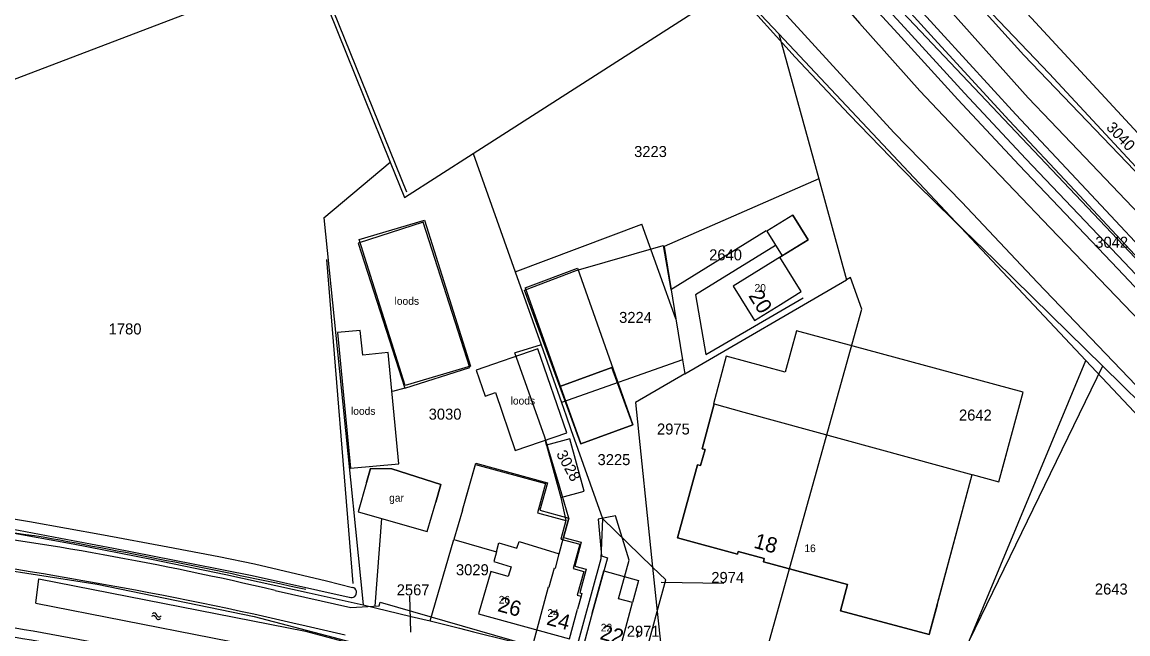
# Model space of a CAD drawing. Extents: x 148816 to 151297, y 399515 to 402500.
# Drawn here: x 149519.7 to 149700.3, y 400053.3 to 400153.2 of the extents above; entities that cross this region are included whole.
import ezdxf

# ---------------------------------------------------------------- set-up
doc = ezdxf.new("R2010")
doc.units = 0
for name, color, linetype in [('B01 Hoofdgebouw  [D] Norm', 7, 'Continuous'), ('B01 Hoofdgebouw  [T] Norm', 7, 'Continuous'), ('B01 hoofgebouw', 7, 'Continuous'), ('G01 perceelsgrens', 7, 'Continuous'), ('Q01 Spoorrail  [D] Norm', 7, 'Continuous'), ('Q05 Bomenrij  [D] Gem', 7, 'Continuous'), ('Q21 Lichtmast  Gem', 7, 'Continuous'), ('S05 Water  Norm', 7, 'Continuous'), ('T04 Haag heg  [D] Gem', 7, 'Continuous'), ('T09 Insteek water  [T] Norm', 7, 'Continuous'), ('V00 Kant verharding algemeen  [T] Norm', 7, 'Continuous'), ('Z01 perceelnummer', 7, 'Continuous'), ('Z02 huisnummer', 7, 'Continuous'), ('Z02 Huisnummer  [Tekst] Norm', 7, 'Continuous'), ('Z19 Overige Tekst  [Tekst] Gem', 7, 'Continuous')]:
    doc.layers.add(name, color=color, linetype=linetype)

msp = doc.modelspace()

# ---------------------------------------------------------------- linework, layer by layer
at = {"layer": 'B01 Hoofdgebouw  [D] Norm'}
for points in [[(149592.81, 400096.85), (149585.2, 400120.56), (149574.61, 400117.16), (149582.22, 400093.45)], [(149581.22, 400081.12), (149579.48, 400099.27), (149575.32, 400098.87), (149574.93, 400102.89), (149571.21, 400102.53), (149573.33, 400080.36)], [(149608.67, 400086.16), (149603.95, 400099.86), (149593.87, 400096.39), (149595.33, 400092.16), (149596.99, 400092.73), (149600.25, 400083.26)], [(149611.51, 400076.61), (149609.18, 400085.19), (149605.37, 400084.16), (149607.7, 400075.58)]]:
    msp.add_lwpolyline(points, close=True, dxfattribs=at)
for points in [[(149645.59, 400121.74), (149648.09, 400117.71), (149643.82, 400115.06)], [(149643.6, 400107.13), (149646.96, 400109.22), (149643.46, 400114.84)], [(149591.6, 400073.54), (149593.77, 400080.99), (149605.17, 400077.88), (149603.86, 400073.08), (149608.5, 400071.82), (149607.68, 400068.8), (149610.8, 400067.95), (149609.72, 400063.99), (149611.44, 400063.52), (149610.38, 400059.65), (149611.01, 400059.48), (149610.42, 400057.34)], [(149575.95, 400078.06), (149576.6, 400080.35), (149580.11, 400080.27), (149588.08, 400077.74), (149587.25, 400074.83)], [(149613.8, 400072.08), (149614.33, 400066.04), (149615.31, 400065.76), (149612.82, 400056.68)]]:
    msp.add_lwpolyline(points, dxfattribs=at)
at = {"layer": 'B01 Hoofdgebouw  [T] Norm'}
for p, q in [((149645.59, 400121.74), (149641.32, 400119.09)), ((149641.32, 400119.09), (149643.82, 400115.06)), ((149643.82, 400115.06), (149635.84, 400110.1)), ((149635.84, 400110.1), (149639.33, 400104.48)), ((149639.33, 400104.48), (149643.6, 400107.13)), ((149616, 400096.84), (149607.52, 400093.72)), ((149619.45, 400087.46), (149616, 400096.84)), ((149607.52, 400093.72), (149610.97, 400084.34)), ((149610.97, 400084.34), (149619.45, 400087.46)), ((149575.95, 400078.06), (149574.58, 400073.25)), ((149585.88, 400070.02), (149587.25, 400074.83)), ((149591.6, 400073.54), (149590.2, 400068.74)), ((149574.58, 400073.25), (149585.88, 400070.02)), ((149616.6, 400072.58), (149613.8, 400072.08)), ((149618.83, 400065.33), (149616.6, 400072.58)), ((149590.2, 400068.74), (149597.19, 400066.7)), ((149597.19, 400066.7), (149596.72, 400065.15)), ((149596.72, 400065.15), (149599.56, 400064.29)), ((149617.1, 400059.06), (149618.83, 400065.33)), ((149596.24, 400063.49), (149594.26, 400056.57)), ((149599.09, 400062.67), (149596.24, 400063.49)), ((149599.56, 400064.29), (149599.09, 400062.67)), ((149619.41, 400058.42), (149617.1, 400059.06)), ((149609.1, 400052.52), (149610.42, 400057.34)), ((149617.2, 400050.3), (149619.41, 400058.42)), ((149594.26, 400056.57), (149609.1, 400052.52)), ((149612.82, 400056.68), (149611.5, 400051.86))]:
    msp.add_line(p, q, dxfattribs=at)
msp.add_lwpolyline([(149667.84, 400053.19), (149674.89, 400079.33), (149679.23, 400078.15), (149683.19, 400092.8), (149646.18, 400102.81), (149644.35, 400096.05), (149634.72, 400098.66), (149632.64, 400090.9), (149632.76, 400090.87), (149630.76, 400083.56), (149631.24, 400083.43), (149630.52, 400080.82), (149630.04, 400080.95), (149626.76, 400068.98), (149636.53, 400066.31), (149636.68, 400066.78), (149640.92, 400065.61), (149640.8, 400065.1), (149654.51, 400061.38), (149653.39, 400057.09), (149667.84, 400053.19)], dxfattribs=at)
at = {"layer": 'B01 hoofgebouw'}
for points in [[(149574.75, 400117.73), (149585.43, 400120.87), (149592.93, 400097.07)], [(149645.59, 400121.74), (149641.32, 400119.09), (149643.82, 400115.06), (149635.84, 400110.1), (149639.33, 400104.48), (149643.6, 400107.13)], [(149643.6, 400107.13), (149646.96, 400109.22), (149643.46, 400114.84), (149648.09, 400117.71), (149645.59, 400121.74)], [(149592.93, 400097.07), (149582.25, 400093.88), (149574.75, 400117.73)], [(149601.84, 400109.84), (149610.41, 400113.08), (149619.46, 400087.45)], [(149601.84, 400109.84), (149610.97, 400084.34)], [(149607.52, 400093.72), (149616, 400096.84), (149619.45, 400087.46), (149610.97, 400084.34), (149607.52, 400093.72)], [(149669.14, 400058.02), (149667.84, 400053.19), (149653.39, 400057.09), (149654.51, 400061.38), (149640.8, 400065.1), (149640.92, 400065.61), (149636.68, 400066.78), (149636.53, 400066.31), (149626.76, 400068.98), (149630.04, 400080.95), (149630.52, 400080.82), (149631.24, 400083.43), (149630.76, 400083.56), (149632.76, 400090.87), (149637.58, 400089.55)], [(149637.58, 400089.55), (149674.98, 400079.28)], [(149669.14, 400058.02), (149674.89, 400079.33), (149679.23, 400078.15), (149680.54, 400082.97)], [(149591.6, 400073.54), (149593.83, 400081.18), (149605.5, 400077.98), (149604.28, 400073.52), (149609, 400072.22), (149608.14, 400069.08), (149611.03, 400068.28), (149609.96, 400064.39), (149611.83, 400063.87), (149610.77, 400060.02), (149611.13, 400059.92), (149610.42, 400057.34)], [(149587.25, 400074.83), (149588.08, 400077.74), (149580.11, 400080.27), (149576.6, 400080.35), (149575.95, 400078.06)], [(149575.95, 400078.06), (149574.58, 400073.25), (149585.88, 400070.02), (149587.25, 400074.83)], [(149591.6, 400073.54), (149590.2, 400068.74), (149597.19, 400066.7), (149596.72, 400065.15), (149599.56, 400064.29), (149599.09, 400062.67), (149596.24, 400063.49), (149594.26, 400056.57), (149609.1, 400052.52), (149610.42, 400057.34)], [(149612.82, 400056.68), (149614.71, 400063.6), (149620.4, 400062.04), (149619.41, 400058.42)], [(149612.82, 400056.68), (149611.5, 400051.86), (149617.2, 400050.3), (149619.41, 400058.42)]]:
    msp.add_lwpolyline(points, dxfattribs=at)
at = {"layer": 'G01 perceelsgrens'}
for points in [[(149822.77, 400000), (149802.36, 400021.27), (149802.97, 400021.38), (149803.65, 400021.77), (149804.07, 400022.38), (149804.11, 400023.09), (149803.9, 400023.58), (149771.84, 400056.77), (149753.93, 400074.49), (149738.32, 400090.4), (149702.68, 400127.67), (149683.32, 400147.85), (149667.42, 400165.47), (149655.3, 400179.65), (149635.13, 400204), (149620.33, 400223.41), (149613.31, 400232.75), (149594.51, 400259.3), (149581.92, 400277.79), (149580.39, 400280.13)], [(149613.45, 400190.7), (149625.53, 400175.93), (149641.08, 400158.26), (149662.06, 400135.21), (149673.19, 400123.85), (149685.53, 400110.73), (149757.37, 400035.76), (149775.44, 400016.56), (149777.22, 400015.47), (149778.73, 400015.65), (149780.17, 400016.29), (149780.87, 400017.1), (149797.33, 400000)], [(149517.28, 400143.48), (149566.92, 400162.45)], [(149566.92, 400162.45), (149579.8, 400130.39)], [(149593.39, 400131.81), (149636.05, 400159.19)], [(149636.05, 400159.19), (149636.45, 400158.64), (149643.3, 400151.35)], [(149679.19, 400159.78), (149733.42, 400101.1)], [(149643.3, 400151.35), (149649.82, 400127.64)], [(149643.3, 400151.35), (149693.45, 400097.99)], [(149579.8, 400130.39), (149582.13, 400124.58), (149593.39, 400131.81)], [(149593.39, 400131.81), (149600.24, 400112.44)], [(149569, 400121.3), (149579.8, 400130.39)], [(149649.82, 400127.64), (149624.56, 400116.57), (149626.48, 400104.79)], [(149649.82, 400127.64), (149654.36, 400111.13)], [(149569, 400121.3), (149572.08, 400090.84)], [(149600.24, 400112.44), (149620.93, 400120.26)], [(149626.48, 400104.79), (149620.93, 400120.26)], [(149600.24, 400112.44), (149604.46, 400100.51)], [(149638.73, 400041.28), (149656.85, 400106.36), (149655.01, 400111.51), (149654.36, 400111.13)], [(149627.94, 400095.78), (149654.36, 400111.13)], [(149626.48, 400104.79), (149627.57, 400098.1)], [(149604.46, 400100.51), (149600.79, 400099.4), (149600.16, 400099.22)], [(149605.08, 400085.43), (149600.16, 400099.22)], [(149604.46, 400100.51), (149607.79, 400091.1)], [(149627.57, 400098.1), (149607.79, 400091.1)], [(149627.57, 400098.1), (149627.94, 400095.78)], [(149665.7, 400031.19), (149693.45, 400097.99)], [(149693.45, 400097.99), (149711.03, 400079.28), (149715.59, 400074.47)], [(149627.94, 400095.78), (149619.86, 400091.09), (149622.69, 400064.24)], [(149572.08, 400090.84), (149575.38, 400058.07)], [(149607.79, 400091.1), (149608.56, 400088.93)], [(149608.56, 400088.93), (149609.35, 400086.7)], [(149609.35, 400086.7), (149614.49, 400072.19)], [(149607.45, 400077.44), (149605.08, 400085.43)], [(149607.43, 400066.39), (149608.14, 400069.08), (149609, 400072.22), (149607.45, 400077.44)], [(149134.62, 400061.65), (149206.52, 400066.52), (149335.42, 400075.13), (149370.7, 400075.72), (149405.93, 400074.91), (149434.14, 400073.21), (149462.22, 400070.63), (149506.14, 400065.44), (149531.96, 400061.45), (149557.59, 400056.16), (149609.02, 400042.67), (149626.93, 400037.04), (149646.73, 400030.71), (149669.32, 400022.39), (149727.34, 400000)], [(149496.47, 400073.45), (149507.84, 400071.62), (149517.18, 400069.98), (149528.03, 400068.05), (149540.84, 400065.54), (149552.96, 400063.03), (149566.58, 400060.03), (149575.38, 400058.07)], [(149614.49, 400072.19), (149614.22, 400065.59), (149609.8, 400049.45)], [(149622.69, 400064.24), (149614.49, 400072.19)], [(149586.32, 400055.42), (149590.2, 400068.74)], [(149590.2, 400068.74), (149597.19, 400066.7), (149597.58, 400068.18)], [(149597.58, 400068.18), (149600.52, 400067.29), (149600.86, 400068.4), (149607.43, 400066.39)], [(149603.04, 400051.24), (149605.7, 400061), (149605.81, 400060.98), (149606.67, 400064.11), (149606.82, 400064.07), (149607.43, 400066.39)], [(149622.69, 400064.24), (149623.45, 400056.98)], [(149623.45, 400056.98), (149624.86, 400062.14), (149622.69, 400064.24)], [(149575.38, 400058.07), (149583.22, 400056.18), (149586.32, 400055.42)], [(149586.32, 400055.42), (149591.13, 400054.25), (149593.42, 400053.67)], [(149620.6, 400046.5), (149623.45, 400056.98)], [(149623.45, 400056.98), (149624.68, 400045.36)], [(149593.42, 400053.67), (149599.13, 400052.24), (149603.04, 400051.24)]]:
    msp.add_lwpolyline(points, dxfattribs=at)
at = {"layer": 'Q01 Spoorrail  [D] Norm'}
for points in [[(149602.77, 400232.6), (149613.17, 400218.23), (149623.51, 400205.03), (149633.57, 400192.68), (149640.74, 400184.2), (149649.27, 400174.33), (149658.83, 400163.6), (149669.76, 400151.53), (149682.03, 400138.18), (149692.74, 400126.74), (149707.83, 400110.59), (149725.14, 400092.51), (149740.73, 400076.12), (149756.77, 400059.53)], [(149601.56, 400231.73), (149611.97, 400217.33), (149622.34, 400204.09), (149632.42, 400191.72), (149639.6, 400183.23), (149648.15, 400173.34), (149657.71, 400162.6), (149668.65, 400150.51), (149680.93, 400137.16), (149691.64, 400125.72), (149706.74, 400109.55), (149724.06, 400091.47), (149739.64, 400075.09), (149755.69, 400058.49)], [(149599.04, 400228.98), (149608.83, 400215.3), (149618.92, 400202.39), (149627.52, 400191.87), (149635.84, 400181.78), (149644.9, 400171.23), (149653.37, 400161.6), (149662.73, 400151.37), (149672.55, 400140.6), (149682.55, 400129.86), (149698.67, 400112.94), (149713.11, 400097.67), (149725.98, 400084.17), (149737.8, 400071.81), (149753.03, 400056.09)], [(149600.26, 400229.85), (149610.03, 400216.2), (149620.09, 400203.32), (149628.68, 400192.82), (149636.99, 400182.75), (149646.03, 400172.22), (149654.49, 400162.6), (149663.84, 400152.38), (149673.65, 400141.62), (149683.64, 400130.89), (149699.76, 400113.97), (149714.2, 400098.7), (149727.06, 400085.21), (149738.88, 400072.85), (149754.11, 400057.13)]]:
    msp.add_lwpolyline(points, dxfattribs=at)
for radius in [893.89, 892.39]:
    msp.add_arc((149363.97, 399173.84), radius, 78.32162, 81.37919, dxfattribs=at)
at = {"layer": 'Q05 Bomenrij  [D] Gem'}
for centre, radius, start, end in [((149340.16, 398811.22), 1271.12, 81.72318, 82.76853), ((149292.34, 398800.28), 1289.64, 77.74804, 79.69069)]:
    msp.add_arc(centre, radius, start, end, dxfattribs=at)
at = {"layer": 'Q21 Lichtmast  Gem'}
msp.add_lwpolyline([(149831.23, 399977.82), (149652.8, 400166.23), (149577.93, 400264.8), (149509.93, 400379.6), (149457.52, 400503.12), (149428.83, 400604.19), (149365.19, 400976.02), (149329.8, 401182.82), (149252.91, 401632.09)], dxfattribs=at)
at = {"layer": 'S05 Water  Norm'}
for centre, start, end in [((149541.15, 400055.87), 15.3472, 139.2022), ((149541.25, 400056.31), 15.3472, 139.2022), ((149541.97, 400056.1), 195.3472, 319.2022), ((149542.07, 400056.53), 195.3472, 319.2022)]:
    msp.add_arc(centre, 0.425, start, end, dxfattribs=at)
at = {"layer": 'T04 Haag heg  [D] Gem'}
for p, q in [((149552.56, 400199.53), (149582.5, 400125.54)), ((149569.42, 400114.49), (149573.7, 400061.56)), ((149696.2, 400097.04), (149674.41, 400052.25))]:
    msp.add_line(p, q, dxfattribs=at)
at = {"layer": 'T09 Insteek water  [T] Norm'}
for p, q in [((149521.92, 400058.31), (149522.4, 400062.29)), ((149522.4, 400062.29), (149566, 400053.75)), ((149521.92, 400058.31), (149565.23, 400049.83)), ((149566, 400053.75), (149605.76, 400043.18))]:
    msp.add_line(p, q, dxfattribs=at)
for points in [[(149586.29, 400226.01), (149598.25, 400207.59), (149610.82, 400189.5), (149624.15, 400171.92), (149635.74, 400157.86), (149636.33, 400158.27), (149645.96, 400147.53), (149654.81, 400138.14), (149661.6, 400131.15), (149665.89, 400126.74), (149671.77, 400120.97), (149678.58, 400114.36), (149687.76, 400105.37), (149696.22, 400097.07), (149715.08, 400078.56), (149734.5, 400059.62), (149747.9, 400047.12)], [(149595.45, 400226.91), (149606.11, 400213.87), (149614.91, 400202.57), (149625.36, 400189.17), (149632.61, 400180.89), (149642.86, 400169.09), (149649.98, 400160.58), (149656.46, 400153.05), (149666.35, 400142.04), (149675.99, 400131.83), (149687.6, 400119.65), (149703.75, 400102.86), (149715.93, 400090.12), (149735.68, 400069.28), (149749.55, 400053.34)], [(149759.14, 400062.27), (149743.43, 400078.58), (149731.02, 400091.59), (149707.76, 400116.01), (149687.68, 400137.05), (149684.02, 400140.9), (149668.94, 400157.82), (149658.31, 400170.71), (149646.48, 400184.82), (149642.11, 400190.21), (149623.4, 400211.08), (149621.29, 400213.97), (149621.13, 400214.73), (149621.46, 400215.64), (149623.03, 400216.96), (149624.2, 400217.37), (149625.32, 400216.59)], [(149625.32, 400216.59), (149645.12, 400194.81), (149669.16, 400164.34), (149677.01, 400155.8), (149687.46, 400144.86), (149715.91, 400114.24), (149737.29, 400091.3), (149752.14, 400075.27), (149762.42, 400066.1)], [(149499.83, 400074.77), (149510.28, 400073.41), (149520.92, 400071.7), (149533, 400069.51), (149543.49, 400067.52), (149551.82, 400065.97), (149557.65, 400064.78), (149569.43, 400061.96), (149573.68, 400060.9)], [(149500.02, 400073.1), (149502.95, 400072.71), (149511.86, 400071.4), (149519.1, 400070.25), (149525.98, 400068.97), (149534.61, 400067.31), (149547.63, 400064.77), (149557.25, 400062.85), (149573.14, 400059.33), (149573.14, 400059.33)]]:
    msp.add_lwpolyline(points, dxfattribs=at)
msp.add_arc((149573.49, 400060.09), 0.834, 245.8228, 76.9362, dxfattribs=at)
at = {"layer": 'V00 Kant verharding algemeen  [T] Norm'}
for p, q in [((149582.22, 400093.45), (149580.2, 400092.92)), ((149605.37, 400084.16), (149605.16, 400084.95)), ((149607.7, 400075.58), (149608.5, 400071.82)), ((149578.41, 400072.16), (149577.31, 400057.84)), ((149561, 400060.42), (149573.39, 400057.62)), ((149573.39, 400057.62), (149578, 400057.88)), ((149578, 400057.88), (149578.19, 400058.47)), ((149578.19, 400058.47), (149612.04, 400048.75))]:
    msp.add_line(p, q, dxfattribs=at)
for points in [[(149607.52, 400093.72), (149601.77, 400109.44), (149610.21, 400112.68), (149624.42, 400116.78), (149625.65, 400109.56), (149641.23, 400119.23)], [(149642.77, 400116.76), (149629.68, 400108.68), (149631.37, 400098.96), (149647.3, 400108.22)]]:
    msp.add_lwpolyline(points, dxfattribs=at)
for centre, radius, start, end in [((149435.14, 399523.03), 551.93, 76.8186, 82.7754), ((149411.41, 399387.05), 685.23, 76.40756, 82.26057)]:
    msp.add_arc(centre, radius, start, end, dxfattribs=at)
at = {"layer": 'Z01 perceelnummer'}
for points in [[(149634.31, 400061.53), (149624.08, 400061.7)], [(149582.95, 400059.51), (149583.12, 400053.6)], [(149620.24, 400052.75), (149620.33, 400053.82)]]:
    msp.add_lwpolyline(points, dxfattribs=at)

# ---------------------------------------------------------------- texts
for s, rotation, p in [('3040', 313.6226, (149696.67, 400135.92)), ('3028', 298.743, (149606.88, 400082.72))]:
    msp.add_text(s, height=1.8, rotation=rotation, dxfattribs=at).set_placement(p)
for s, p in [('3223', (149619.66, 400131.21)), ('3042', (149695, 400116.39)), ('2640', (149631.92, 400114.33)), ('3224', (149617.21, 400104.11)), ('1780', (149533.83, 400102.23)), ('3030', (149586.1, 400088.31)), ('2642', (149672.73, 400088.16)), ('2975', (149623.4, 400085.88)), ('3225', (149613.69, 400080.88)), ('3029', (149590.56, 400062.89)), ('2974', (149632.27, 400061.63)), ('2567', (149580.88, 400059.61)), ('2643', (149694.93, 400059.74)), ('2971', (149618.46, 400052.85))]:
    msp.add_text(s, height=1.8, dxfattribs=at).set_placement(p)
at = {"layer": 'Z02 huisnummer'}
for s, rotation, p in [('20', 301.8778, (149638.27, 400108.55)), ('18', 344.574, (149639.07, 400067.41)), ('26', 344.7549, (149597.23, 400057.06)), ('24', 344.7549, (149605.22, 400054.87)), ('22', 344.6997, (149613.94, 400052.49))]:
    msp.add_text(s, height=2.5, rotation=rotation, dxfattribs=at).set_placement(p)
at = {"layer": 'Z02 Huisnummer  [Tekst] Norm'}
for s, p in [('20', (149639.33, 400109.21)), ('16', (149647.47, 400066.67)), ('26', (149597.54, 400058.27)), ('24', (149605.49, 400056.1)), ('22', (149614.21, 400053.71))]:
    msp.add_text(s, height=1.25, dxfattribs=at).set_placement(p)
at = {"layer": 'Z19 Overige Tekst  [Tekst] Gem'}
for s, p in [('loods', (149580.53, 400107.07)), ('loods', (149599.49, 400090.78)), ('loods', (149573.41, 400089.1)), ('gar', (149579.64, 400074.91))]:
    msp.add_text(s, height=1.25, dxfattribs=at).set_placement(p)

doc.saveas('drawing.dxf')
